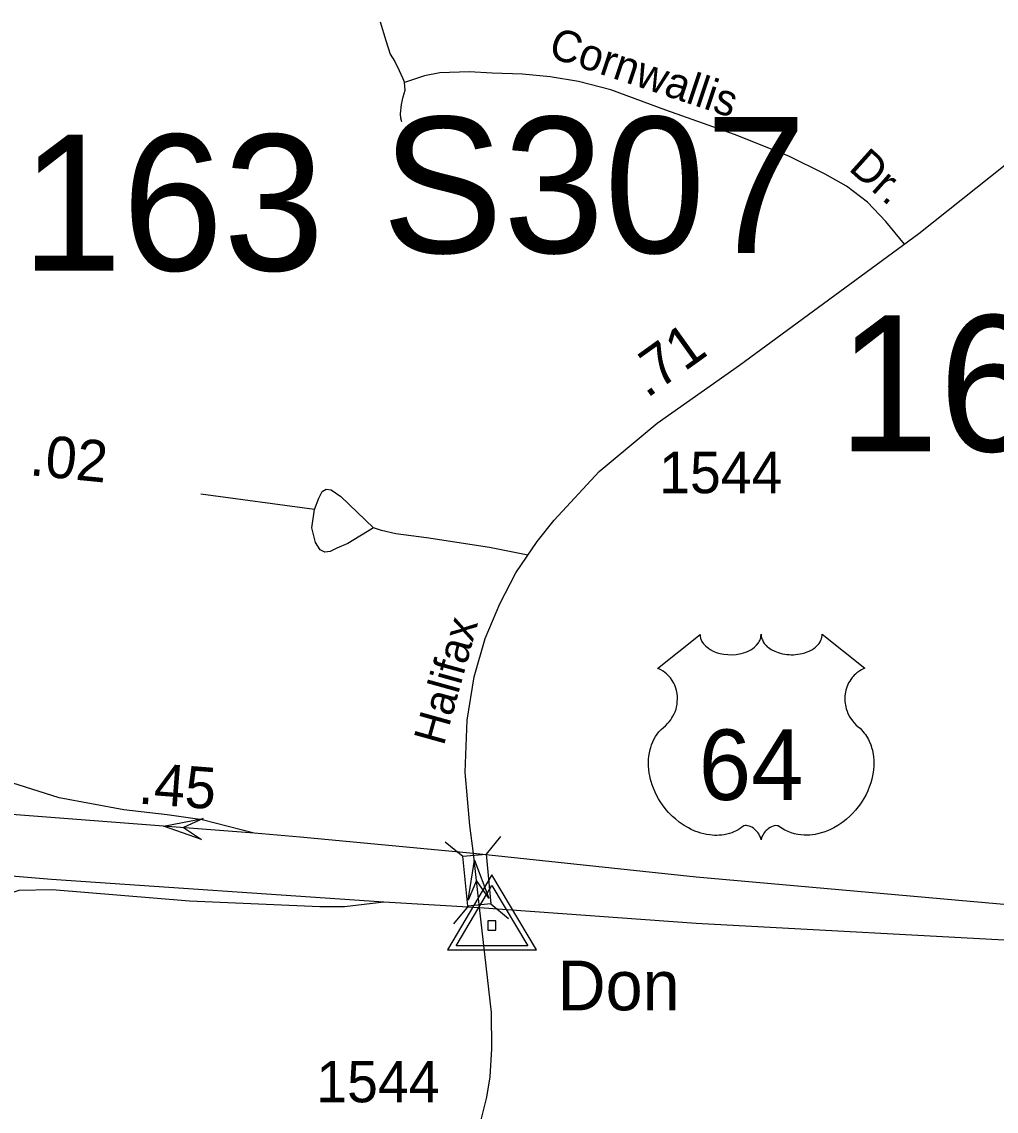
# Model space of a CAD drawing. Extents: x 2220236 to 2384410, y 720751 to 894131.
# Drawn here: x 2333405 to 2336344, y 813280 to 816565 of the extents above; entities that cross this region are included whole.
import ezdxf

# ---------------------------------------------------------------- set-up
doc = ezdxf.new("R2010")
doc.units = 0
doc.layers.add('Default', color=7, linetype='Continuous')

msp = doc.modelspace()

# ---------------------------------------------------------------- linework, layer by layer
at = {"layer": 'Default'}
for p, q in [((2334287.4, 815095), (2333945, 815141)), ((2334681.7, 814092.4), (2334735, 814048.6)), ((2334849, 814108.9), (2334805.3, 814055.5)), ((2334751.1, 813898.4), (2334707.4, 813845)), ((2334819.8, 813905.1), (2334873.1, 813861.4))]:
    msp.add_line(p, q, dxfattribs=at)
for points in [[(2334485.8, 816565.3), (2334502.5, 816508.9), (2334516.2, 816467.8), (2334529.8, 816445.5), (2334543.5, 816418.2), (2334553.4, 816396.5), (2334559.5, 816382)], [(2336067.1, 815894.9), (2336010.7, 815963.3), (2335955.9, 816021.5), (2335892.6, 816069.4), (2335827.6, 816105.4), (2335718.2, 816160.1), (2335554, 816225.2), (2335347, 816298.8), (2335181.1, 816360.4), (2335084.4, 816385.2), (2334998.1, 816399.8), (2334915.1, 816407.5), (2334823.6, 816410), (2334754.3, 816414.3), (2334666.2, 816411.7), (2334619.2, 816402.3), (2334559.5, 816382)], [(2334767.5, 814056.7), (2334756.5, 814141.3), (2334742.7, 814302.8), (2334748.6, 814459.2), (2334769.2, 814590.1), (2334802.5, 814705.6), (2334846.7, 814809.9), (2334894.9, 814903.3), (2334959, 814998.3), (2335010.3, 815062.5), (2335146.3, 815208.8), (2335320.8, 815355.2), (2335569.6, 815529.7), (2336110.7, 815926.5), (2336415.2, 816169.6), (2336524.6, 816270.5), (2336620.4, 816366.4), (2336653.1, 816396.7)], [(2334551.1, 816263.4), (2334548.1, 816274.8), (2334546.9, 816288.1), (2334550.4, 816315.5), (2334555.5, 816339.4), (2334561, 816359.2), (2334559.5, 816382)], [(2334105.6, 814118.3), (2333949.4, 814158.3), (2333843.6, 814173.8), (2333712.5, 814189), (2333518.1, 814225.4), (2333375, 814269.8), (2333303.4, 814306.9), (2333207.2, 814378.5), (2333140.7, 814444.4), (2333072, 814525.1), (2332943.7, 814707.2), (2332856.1, 814844.6), (2332832.2, 814893.4), (2332806.4, 814974.7), (2332782.6, 815058.2), (2332770.6, 815164.8), (2332770.6, 815261.5), (2332783.6, 815432.9), (2332771, 815462.4)], [(2334287.4, 815095), (2334301, 815129.1), (2334310.8, 815149.3), (2334322.8, 815155.4), (2334338.6, 815153.7), (2334366.9, 815134), (2334466, 815039.2)], [(2334466, 815039.2), (2334388.6, 814992.3), (2334354.8, 814977.9), (2334335, 814967.7), (2334318.9, 814965.4), (2334304.8, 814973.2), (2334290.7, 814995.1), (2334280.1, 815039), (2334287.4, 815095)], [(2334930.8, 814957.2), (2334815.3, 814980.3), (2334625.5, 815008.6), (2334533.1, 815021.4), (2334489.5, 815031.7), (2334466, 815039.2)], [(2334105.6, 814118.3), (2332448, 814246.6), (2332388.9, 814250.6)], [(2334767.5, 814056.7), (2334244.4, 814106.7), (2334105.6, 814118.3)], [(2332341.9, 814076), (2332399.3, 814070.9), (2333494.6, 813980.2), (2334496.7, 813911.8)], [(2337031.2, 813845.4), (2336525.9, 813889.4), (2335438.7, 813985.3), (2334767.5, 814056.7)], [(2334785.5, 813894.3), (2334767.5, 814056.7)], [(2332054.1, 812859.1), (2332094.6, 812891.3), (2332142.6, 813013.2), (2332232.9, 813161.4), (2332313.8, 813262), (2332427.8, 813357.1), (2332798.4, 813604.8), (2333077.3, 813804.2), (2333174.3, 813865), (2333288.7, 813911.4), (2333397.2, 813946.3), (2333496.7, 813949), (2333911.4, 813914.3), (2334303.7, 813897), (2334378.2, 813897), (2334496.7, 813911.8)], [(2334052.4, 808325.7), (2334066.5, 808455.1), (2334044.7, 808780.9), (2334034.5, 809063.1), (2334010.7, 809722.4), (2333994.8, 810202.7), (2333978.4, 810742.3), (2333976.7, 810869.6), (2333980.1, 810947.1), (2333993, 811039.2), (2334020.4, 811151.2), (2334071.1, 811289.8), (2334459.4, 812339.6), (2334569.5, 812637.4), (2334779.9, 813209.7), (2334807.6, 813321.9), (2334817.9, 813383.5), (2334822.8, 813468.1), (2334821.5, 813577.9), (2334785.5, 813894.3)], [(2334496.7, 813911.8), (2334785.5, 813894.3)], [(2334785.5, 813894.3), (2335438.5, 813847.1), (2336478.8, 813791.1), (2336903.3, 813761.7)]]:
    msp.add_lwpolyline(points, dxfattribs=at)
for points in [[(2335450.8, 814717.9), (2335451.1, 814712.6), (2335452.4, 814706.3), (2335453.4, 814703), (2335456.3, 814696.8), (2335461.2, 814689.4), (2335468, 814682.2), (2335475.7, 814675.9), (2335480.8, 814672.6), (2335489.6, 814667.8), (2335499.6, 814663.7), (2335510.6, 814660.5), (2335522, 814658.2), (2335534.3, 814656.8), (2335546.6, 814656.6), (2335559.8, 814657.6), (2335574.4, 814660.4), (2335581.1, 814662.1), (2335588.6, 814664.7), (2335595.6, 814667.6), (2335603.3, 814671.7), (2335609.5, 814675.7), (2335614.3, 814679.2), (2335621.1, 814685.7), (2335626.5, 814692.5), (2335628.8, 814696.3), (2335630.8, 814699.9), (2335633.5, 814707.7), (2335634.3, 814711.1), (2335634.8, 814718.2), (2335635.2, 814712.2), (2335635.8, 814708.5), (2335636.8, 814704.9), (2335638.4, 814701), (2335641.1, 814695.5), (2335644.1, 814690.9), (2335649.9, 814684.2), (2335653.4, 814680.8), (2335656.7, 814678.2), (2335665.4, 814672.2), (2335675.6, 814667), (2335680.7, 814664.8), (2335685.8, 814663), (2335692.4, 814661), (2335699.1, 814659.4), (2335705.8, 814658.3), (2335712.6, 814657.3), (2335719.6, 814656.8), (2335725.3, 814656.6), (2335732.3, 814656.7), (2335738.8, 814657.1), (2335745.4, 814657.8), (2335752.7, 814659), (2335758.5, 814660.3), (2335766.2, 814662.4), (2335773.2, 814664.9), (2335779.4, 814667.5), (2335787.4, 814671.7), (2335793.8, 814675.7), (2335798.5, 814679.5), (2335804.2, 814684.7), (2335809.5, 814690.9), (2335812.6, 814695.4), (2335814.8, 814700), (2335816.8, 814704.9), (2335818.1, 814710), (2335818.7, 814714.5), (2335818.8, 814718.3), (2335947.4, 814615.9), (2335944.4, 814614.7), (2335937.4, 814611.3), (2335931.9, 814608), (2335923, 814601.8), (2335919.2, 814598.4), (2335915.4, 814594.8), (2335911.9, 814591), (2335908.8, 814587.4), (2335905.1, 814582.3), (2335901.8, 814577.1), (2335898.5, 814571.4), (2335896.1, 814566.5), (2335892.2, 814556.1), (2335890.3, 814549.6), (2335889.1, 814544.1), (2335887.5, 814532.6), (2335887.2, 814527.1), (2335887.2, 814521.7), (2335887.5, 814516), (2335888, 814510.6), (2335889, 814504.9), (2335889.9, 814499.8), (2335891.5, 814493.7), (2335893.8, 814486.5), (2335896.6, 814479.6), (2335902.5, 814468.5), (2335910, 814457.1), (2335915.4, 814450.7), (2335920.7, 814445.2), (2335928.7, 814438.5), (2335933, 814434.7), (2335937.9, 814429.8), (2335945.9, 814420.4), (2335949.2, 814416), (2335952.5, 814411.1), (2335955.5, 814406), (2335958.6, 814400.5), (2335961, 814395.7), (2335965.5, 814384.7), (2335968.8, 814374), (2335970.4, 814368.4), (2335972.7, 814355.8), (2335973.7, 814349.5), (2335974.6, 814337.2), (2335974.7, 814322.3), (2335973.5, 814308.2), (2335970.9, 814291.7), (2335968.7, 814281.8), (2335965.3, 814270.4), (2335962, 814260.4), (2335956.2, 814245.7), (2335951, 814235.1), (2335944.2, 814222.6), (2335939.6, 814215.1), (2335934.2, 814207.1), (2335927.4, 814197.8), (2335919.5, 814187.9), (2335910, 814177.5), (2335902.3, 814169.8), (2335892.3, 814160.9), (2335886.2, 814155.8), (2335877.6, 814149.3), (2335865.7, 814141.4), (2335854, 814134.6), (2335844.1, 814129.6), (2335835.3, 814125.8), (2335823.9, 814121.4), (2335804.9, 814116.2), (2335798, 814114.7), (2335789.8, 814113.5), (2335782.1, 814112.8), (2335774.7, 814112.3), (2335764.7, 814112.3), (2335754.7, 814113.1), (2335745.3, 814114.4), (2335735.5, 814116.5), (2335725.2, 814119.5), (2335715.9, 814123.2), (2335706.5, 814127.8), (2335690.6, 814137.8), (2335686, 814140.3), (2335683.4, 814140.9), (2335677.3, 814141.3), (2335671.5, 814140), (2335665.6, 814137.7), (2335662, 814135.8), (2335657.3, 814132.7), (2335653.6, 814129.8), (2335649.2, 814125.6), (2335646.2, 814122.1), (2335643.9, 814119.4), (2335639.4, 814112.3), (2335637.8, 814109), (2335636.1, 814104.6), (2335634.6, 814098.3), (2335632.6, 814106.3), (2335630.3, 814111.6), (2335627.5, 814116.2), (2335624.7, 814120.2), (2335620.2, 814125.4), (2335616.2, 814129.2), (2335611.3, 814133.2), (2335606.2, 814136.3), (2335602, 814138.4), (2335598.2, 814139.9), (2335593.6, 814141), (2335589.8, 814141.3), (2335586.7, 814141.3), (2335582.4, 814140.3), (2335576.6, 814136.1), (2335571.1, 814132.3), (2335565.1, 814128.6), (2335557.9, 814124.8), (2335552.7, 814122.3), (2335546.5, 814119.9), (2335539.2, 814117.5), (2335531.3, 814115.4), (2335523.1, 814113.8), (2335516, 814112.7), (2335508.3, 814112), (2335501.4, 814111.8), (2335494.2, 814111.8), (2335487.4, 814112.4), (2335479.6, 814113.1), (2335469.9, 814114.5), (2335461.9, 814116.3), (2335453.3, 814118.6), (2335444.6, 814121.3), (2335435.3, 814124.9), (2335423.6, 814130), (2335415.4, 814134.2), (2335402.6, 814141.6), (2335387.6, 814152), (2335376.2, 814161.2), (2335367.9, 814168.7), (2335355.7, 814181.1), (2335348.5, 814189.3), (2335337.2, 814203.9), (2335330, 814214.4), (2335325.3, 814222.2), (2335318.5, 814234.6), (2335314.7, 814242.5), (2335309.9, 814253.9), (2335306, 814264.3), (2335302.9, 814274.2), (2335301.2, 814280.5), (2335298.7, 814291.5), (2335297.2, 814299.3), (2335295.8, 814310), (2335295, 814321.3), (2335294.8, 814331.8), (2335295.1, 814340.4), (2335296.1, 814350.5), (2335297.8, 814361.2), (2335299.9, 814370.4), (2335301.7, 814377), (2335304.5, 814385.1), (2335308.1, 814394), (2335312.3, 814402.5), (2335316.4, 814409.6), (2335321.5, 814417.2), (2335326.5, 814423.6), (2335333.1, 814430.8), (2335339.9, 814437.3), (2335346.2, 814442.4), (2335353.6, 814449.7), (2335357.5, 814454.1), (2335362.1, 814460.2), (2335365.9, 814465.9), (2335368.8, 814471), (2335372.7, 814478.6), (2335375.1, 814484.2), (2335378.1, 814492.8), (2335379.5, 814498.9), (2335381.1, 814506.7), (2335382, 814514.1), (2335382.4, 814523.3), (2335382.2, 814530.9), (2335381.2, 814539.8), (2335379.5, 814548.3), (2335377.5, 814555.8), (2335374.3, 814564.3), (2335371.4, 814570.5), (2335366.5, 814578.9), (2335361, 814586.8), (2335355.3, 814593.1), (2335349.6, 814598.8), (2335344.2, 814603.1), (2335339, 814606.8), (2335332.4, 814610.8), (2335326.1, 814613.9), (2335322.2, 814615.5)], [(2333947.5, 814099.8), (2333832.1, 814139.3), (2333951.8, 814162.7), (2333892.9, 814135.1)], [(2334805.3, 814055.5), (2334820.1, 813905.2), (2334749.9, 813898.2), (2334735, 814048.6)], [(2334751.2, 813916.3), (2334770.7, 814036.6), (2334814, 813922.6), (2334776.9, 813976)], [(2334956.9, 813766.9), (2334822.9, 813992.9), (2334689.4, 813766.9)], [(2334930.9, 813779), (2334715.4, 813779), (2334822.9, 813961.1)], [(2334835.2, 813825.6), (2334835.2, 813853.8), (2334811, 813853.8), (2334811, 813825.6)]]:
    msp.add_lwpolyline(points, close=True, dxfattribs=at)

# ---------------------------------------------------------------- texts
for s, height, rotation, p in [('Cornwallis', 95, 341.5525, (2334989.1, 816461)), ('Dr.', 95, 318.219, (2335895.3, 816120.1)), ('.71', 125, 35.5856, (2335289.9, 815428.1)), ('.02', 125, 354.3646, (2333426.1, 815198.3)), ('Halifax', 95, 74.4331, (2334677.5, 814379.4)), ('.45', 125, 355.5719, (2333754.6, 814208.1))]:
    msp.add_text(s, height=height, rotation=rotation, dxfattribs=at).set_placement(p)
for s, height, p in [('S307', 410.1, (2334491, 815868.3)), ('163', 410.1, (2333402.8, 815815.1)), ('169', 410.1, (2335865.9, 815269.9)), ('1544', 125, (2335327.1, 815143.7)), ('64', 212.5, (2335446.5, 814218.6)), ('Don', 150, (2335021, 813584.2)), ('1544', 125, (2334293.2, 813306.8))]:
    msp.add_text(s, height=height, dxfattribs=at).set_placement(p)

doc.saveas('drawing.dxf')
